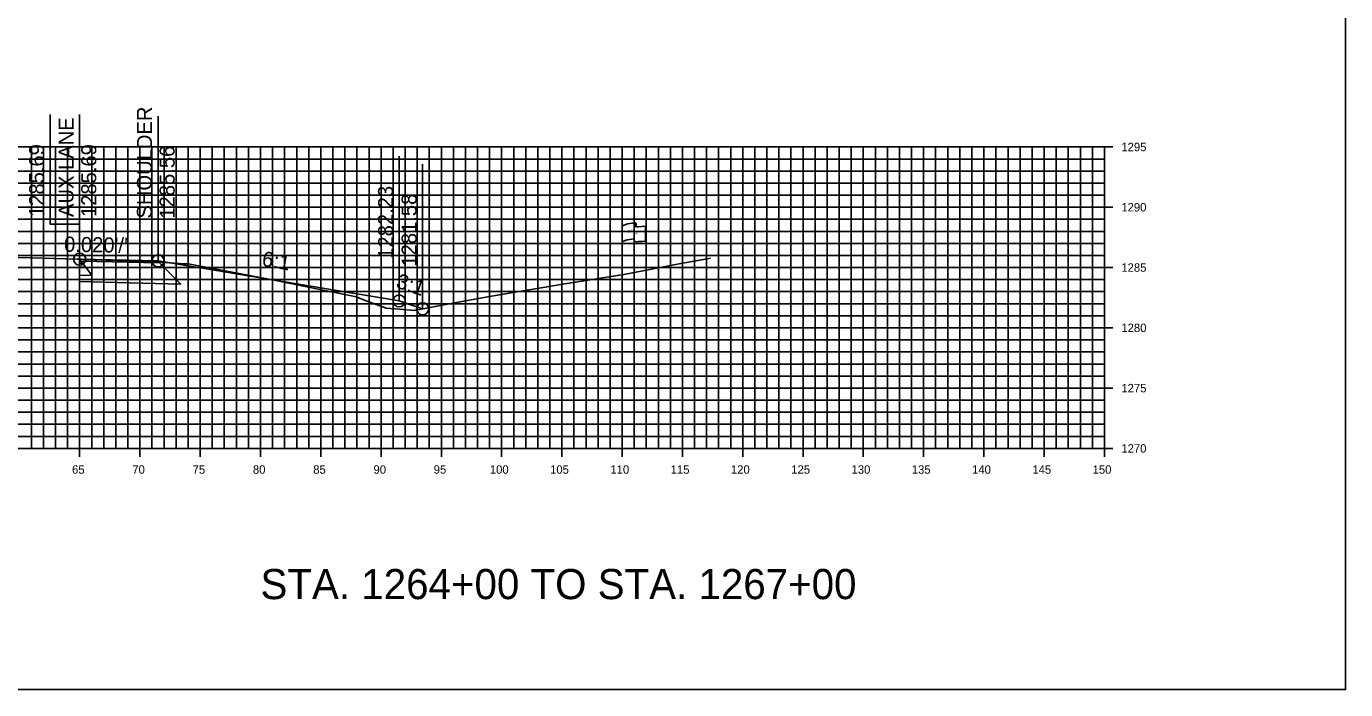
# Model space of a CAD drawing. Extents: x 674939 to 678919, y 750652 to 765176.
# Drawn here: x 678809.1 to 678918.5, y 761966.3 to 762021.3 of the extents above; entities that cross this region are included whole.
import ezdxf

# ---------------------------------------------------------------- set-up
doc = ezdxf.new("R2010")
doc.units = 0
for name, color, linetype in [('Level 10', 7, 'Continuous'), ('Level 16', 7, 'Continuous'), ('Level 18', 7, 'Continuous'), ('Level 19', 7, 'Continuous'), ('Level 20', 7, 'Continuous'), ('Level 21', 7, 'Continuous'), ('Level 22', 7, 'Continuous'), ('Level 23', 7, 'Continuous'), ('Level 28', 7, 'Continuous'), ('Level 4', 7, 'Continuous'), ('Level 8', 7, 'Continuous'), ('Level 9', 7, 'Continuous')]:
    doc.layers.add(name, color=color, linetype=linetype)

msp = doc.modelspace()

# ---------------------------------------------------------------- linework, layer by layer
at = {"layer": 'Level 10'}
msp.add_lwpolyline([(678807.49, 762002.14), (678813.32, 762001.99), (678813.53, 762001.98), (678813.65, 762001.98), (678813.79, 762001.97), (678819.55, 762001.78), (678819.68, 762001.78), (678820.03, 762001.75), (678820.56, 762001.72), (678822.21, 762001.61), (678822.54, 762001.59), (678823.54, 762001.4), (678829.53, 762000.26), (678833.6, 761999.43), (678836.48, 761998.85), (678837.08, 761998.62), (678838.94, 761997.91), (678840.06, 761997.83), (678841.3, 761997.74), (678843.75, 761998.19), (678847.53, 761998.9), (678853.76, 761999.93), (678858.67, 762000.7), (678863.4, 762001.63), (678865.59, 762002.01), (678865.85, 762002.08)], dxfattribs=at)
at = {"layer": 'Level 16'}
msp.add_lwpolyline([(678820.03, 762001.85), (678840.03, 761998.52), (678841.98, 761997.87)], dxfattribs=at)
at = {"layer": 'Level 18'}
for points in [[(678820.03, 762001.85), (678813.53, 762001.98), (678813.53, 762001.98)], [(678813.53, 762001.98), (678820.03, 762001.85), (678840.03, 761998.52), (678841.98, 761997.87)], [(678820.03, 762001.85), (678820.03, 762001.85)]]:
    msp.add_lwpolyline(points, dxfattribs=at)
for points in [[(678813.53, 762001.98), (678820.03, 762001.85), (678820.15, 762001.69), (678813.65, 762001.82)], [(678813.53, 762001.98), (678813.53, 762001.65), (678813.78, 762001.64), (678813.53, 762001.98)]]:
    msp.add_lwpolyline(points, close=True, dxfattribs=at)
at = {"layer": 'Level 19'}
msp.add_lwpolyline([(678813.53, 762000.66), (678813.53, 762000.12), (678814.53, 762000.1), (678821.91, 761999.91), (678820.15, 762001.69)], dxfattribs=at)
for points in [[(678813.53, 762001.65), (678813.53, 762001.32), (678814.03, 762001.31), (678813.78, 762001.64)], [(678813.53, 762001.32), (678813.53, 762000.66), (678814.53, 762000.64), (678814.03, 762001.31)]]:
    msp.add_lwpolyline(points, close=True, dxfattribs=at)
at = {"layer": 'Level 20'}
for p, q in [((678598.53, 762011.29), (678898.53, 762011.29)), ((678809.53, 761986.29), (678809.53, 762011.29)), ((678810.53, 761986.29), (678810.53, 762011.29)), ((678811.53, 761986.29), (678811.53, 762011.29)), ((678812.53, 761986.29), (678812.53, 762011.29)), ((678813.53, 761986.29), (678813.53, 762011.29)), ((678814.53, 761986.29), (678814.53, 762011.29)), ((678815.53, 761986.29), (678815.53, 762011.29)), ((678816.53, 761986.29), (678816.53, 762011.29)), ((678817.53, 761986.29), (678817.53, 762011.29)), ((678818.53, 761986.29), (678818.53, 762011.29)), ((678819.53, 761986.29), (678819.53, 762011.29)), ((678820.53, 761986.29), (678820.53, 762011.29)), ((678821.53, 761986.29), (678821.53, 762011.29)), ((678822.53, 761986.29), (678822.53, 762011.29)), ((678823.53, 761986.29), (678823.53, 762011.29)), ((678824.53, 761986.29), (678824.53, 762011.29)), ((678825.53, 761986.29), (678825.53, 762011.29)), ((678826.53, 761986.29), (678826.53, 762011.29)), ((678827.53, 761986.29), (678827.53, 762011.29)), ((678828.53, 761986.29), (678828.53, 762011.29)), ((678829.53, 761986.29), (678829.53, 762011.29)), ((678830.53, 761986.29), (678830.53, 762011.29)), ((678831.53, 761986.29), (678831.53, 762011.29)), ((678832.53, 761986.29), (678832.53, 762011.29)), ((678833.53, 761986.29), (678833.53, 762011.29)), ((678834.53, 761986.29), (678834.53, 762011.29)), ((678835.53, 761986.29), (678835.53, 762011.29)), ((678836.53, 761986.29), (678836.53, 762011.29)), ((678837.53, 761986.29), (678837.53, 762011.29)), ((678838.53, 761986.29), (678838.53, 762011.29)), ((678839.53, 761986.29), (678839.53, 762011.29)), ((678840.53, 761986.29), (678840.53, 762011.29)), ((678841.53, 761986.29), (678841.53, 762011.29)), ((678842.53, 761986.29), (678842.53, 762011.29)), ((678843.53, 761986.29), (678843.53, 762011.29)), ((678844.53, 761986.29), (678844.53, 762011.29)), ((678845.53, 761986.29), (678845.53, 762011.29)), ((678846.53, 761986.29), (678846.53, 762011.29)), ((678847.53, 761986.29), (678847.53, 762011.29)), ((678848.53, 761986.29), (678848.53, 762011.29)), ((678849.53, 761986.29), (678849.53, 762011.29)), ((678850.53, 761986.29), (678850.53, 762011.29)), ((678851.53, 761986.29), (678851.53, 762011.29)), ((678852.53, 761986.29), (678852.53, 762011.29)), ((678853.53, 761986.29), (678853.53, 762011.29)), ((678854.53, 761986.29), (678854.53, 762011.29)), ((678855.53, 761986.29), (678855.53, 762011.29)), ((678856.53, 761986.29), (678856.53, 762011.29)), ((678857.53, 761986.29), (678857.53, 762011.29)), ((678858.53, 761986.29), (678858.53, 762011.29)), ((678859.53, 761986.29), (678859.53, 762011.29)), ((678860.53, 761986.29), (678860.53, 762011.29)), ((678861.53, 761986.29), (678861.53, 762011.29)), ((678862.53, 761986.29), (678862.53, 762011.29)), ((678863.53, 761986.29), (678863.53, 762011.29)), ((678864.53, 761986.29), (678864.53, 762011.29)), ((678865.53, 761986.29), (678865.53, 762011.29)), ((678866.53, 761986.29), (678866.53, 762011.29)), ((678867.53, 761986.29), (678867.53, 762011.29)), ((678868.53, 761986.29), (678868.53, 762011.29)), ((678869.53, 761986.29), (678869.53, 762011.29)), ((678870.53, 761986.29), (678870.53, 762011.29)), ((678871.53, 761986.29), (678871.53, 762011.29)), ((678872.53, 761986.29), (678872.53, 762011.29)), ((678873.53, 761986.29), (678873.53, 762011.29)), ((678874.53, 761986.29), (678874.53, 762011.29)), ((678875.53, 761986.29), (678875.53, 762011.29)), ((678876.53, 761986.29), (678876.53, 762011.29)), ((678877.53, 761986.29), (678877.53, 762011.29)), ((678878.53, 761986.29), (678878.53, 762011.29)), ((678879.53, 761986.29), (678879.53, 762011.29)), ((678880.53, 761986.29), (678880.53, 762011.29)), ((678881.53, 761986.29), (678881.53, 762011.29)), ((678882.53, 761986.29), (678882.53, 762011.29)), ((678883.53, 761986.29), (678883.53, 762011.29)), ((678884.53, 761986.29), (678884.53, 762011.29)), ((678885.53, 761986.29), (678885.53, 762011.29)), ((678886.53, 761986.29), (678886.53, 762011.29)), ((678887.53, 761986.29), (678887.53, 762011.29)), ((678888.53, 761986.29), (678888.53, 762011.29)), ((678889.53, 761986.29), (678889.53, 762011.29)), ((678890.53, 761986.29), (678890.53, 762011.29)), ((678891.53, 761986.29), (678891.53, 762011.29)), ((678892.53, 761986.29), (678892.53, 762011.29)), ((678893.53, 761986.29), (678893.53, 762011.29)), ((678894.53, 761986.29), (678894.53, 762011.29)), ((678895.53, 761986.29), (678895.53, 762011.29)), ((678896.53, 761986.29), (678896.53, 762011.29)), ((678897.53, 761986.29), (678897.53, 762011.29)), ((678898.53, 761986.29), (678898.53, 762011.29)), ((678598.53, 762010.29), (678898.53, 762010.29)), ((678598.53, 762009.29), (678898.53, 762009.29)), ((678598.53, 762008.29), (678898.53, 762008.29)), ((678598.53, 762007.29), (678898.53, 762007.29)), ((678598.53, 762006.29), (678898.53, 762006.29)), ((678598.53, 762005.29), (678898.53, 762005.29)), ((678598.53, 762004.29), (678898.53, 762004.29)), ((678598.53, 762003.29), (678898.53, 762003.29)), ((678598.53, 762002.29), (678898.53, 762002.29)), ((678598.53, 762001.29), (678898.53, 762001.29)), ((678598.53, 762000.29), (678898.53, 762000.29)), ((678598.53, 761999.29), (678898.53, 761999.29)), ((678598.53, 761998.29), (678898.53, 761998.29)), ((678598.53, 761997.29), (678898.53, 761997.29)), ((678598.53, 761996.29), (678898.53, 761996.29)), ((678598.53, 761995.29), (678898.53, 761995.29)), ((678598.53, 761994.29), (678898.53, 761994.29)), ((678598.53, 761993.29), (678898.53, 761993.29)), ((678598.53, 761992.29), (678898.53, 761992.29)), ((678598.53, 761991.29), (678898.53, 761991.29)), ((678598.53, 761990.29), (678898.53, 761990.29)), ((678598.53, 761989.29), (678898.53, 761989.29)), ((678598.53, 761988.29), (678898.53, 761988.29)), ((678598.53, 761987.29), (678898.53, 761987.29)), ((678598.53, 761986.29), (678898.53, 761986.29))]:
    msp.add_line(p, q, dxfattribs=at)
at = {"layer": 'Level 23'}
for p, q in [((678813.53, 762001.98), (678813.53, 762013.98)), ((678820.03, 762001.85), (678820.03, 762013.85)), ((678840.03, 761998.52), (678840.03, 762010.52)), ((678841.98, 761997.87), (678841.98, 762009.87))]:
    msp.add_line(p, q, dxfattribs=at)
msp.add_lwpolyline([(678813.53, 762001.98), (678813.53, 762004.88), (678811.09, 762004.88), (678811.09, 762013.98)], dxfattribs=at)
at = {"layer": 'Level 28'}
for p, q in [((678858.53, 762000.71), (678858.53, 762004.66)), ((678859.53, 762004.76), (678859.53, 762004.74)), ((678859.53, 762004.74), (678859.53, 762003.52)), ((678859.7, 762004.91), (678859.7, 762004.67)), ((678860.46, 762004.72), (678860.46, 762003.48))]:
    msp.add_line(p, q, dxfattribs=at)
for centre, radius, start, end in [((678859.61, 762004.76), 0.078, 88.6458, 274.2828), ((678859.62, 762004.91), 0.0783, 263.0712, 93.9564), ((678859.61, 762003.52), 0.0783, 180, 273.9564)]:
    msp.add_arc(centre, radius, start, end, dxfattribs=at)
for centre, major_axis, ratio, start_param, end_param in [((678860.11, 762004.71), (-1.58, -0.04), 0.19887, 5.030368, 6.283185), ((678860.82, 762004.82), (-1.23, -0.13), 0.052933, 0.159456, 1.268315), ((678860.11, 762003.39), (-1.58, -0.04), 0.19887, 5.083035, 6.194897), ((678860.82, 762003.58), (-1.23, -0.13), 0.052933, 0.159456, 1.268315)]:
    msp.add_ellipse(centre, major_axis=major_axis, ratio=ratio, start_param=start_param, end_param=end_param, dxfattribs=at)
at = {"layer": 'Level 4'}
msp.add_lwpolyline([(678578.53, 761966.29), (678918.53, 761966.29), (678918.53, 762186.29), (678578.53, 762186.29)], close=True, dxfattribs=at)
for centre in [(678813.53, 762001.98), (678820.03, 762001.85), (678840.03, 761998.52), (678841.98, 761997.87)]:
    msp.add_circle(centre, 0.5, dxfattribs=at)
at = {"layer": 'Level 8'}
for p, q in [((678899.23, 762011.29), (678897.83, 762011.29)), ((678898.53, 761986.29), (678898.53, 762011.29)), ((678899.23, 762006.29), (678897.83, 762006.29)), ((678899.23, 762001.29), (678897.83, 762001.29)), ((678899.23, 761996.29), (678897.83, 761996.29)), ((678899.23, 761991.29), (678897.83, 761991.29)), ((678813.53, 761985.59), (678813.53, 761986.99)), ((678818.53, 761985.59), (678818.53, 761986.99)), ((678823.53, 761985.59), (678823.53, 761986.99)), ((678828.53, 761985.59), (678828.53, 761986.99)), ((678833.53, 761985.59), (678833.53, 761986.99)), ((678838.53, 761985.59), (678838.53, 761986.99)), ((678843.53, 761985.59), (678843.53, 761986.99)), ((678848.53, 761985.59), (678848.53, 761986.99)), ((678853.53, 761985.59), (678853.53, 761986.99)), ((678858.53, 761985.59), (678858.53, 761986.99)), ((678863.53, 761985.59), (678863.53, 761986.99)), ((678868.53, 761985.59), (678868.53, 761986.99)), ((678873.53, 761985.59), (678873.53, 761986.99)), ((678878.53, 761985.59), (678878.53, 761986.99)), ((678883.53, 761985.59), (678883.53, 761986.99)), ((678888.53, 761985.59), (678888.53, 761986.99)), ((678893.53, 761985.59), (678893.53, 761986.99)), ((678898.53, 761985.59), (678898.53, 761986.99)), ((678598.53, 761986.29), (678898.53, 761986.29)), ((678899.23, 761986.29), (678897.83, 761986.29))]:
    msp.add_line(p, q, dxfattribs=at)

# ---------------------------------------------------------------- texts
at = {"layer": 'Level 21'}
msp.add_text('STA. 1264+00 TO STA. 1267+00', height=2.5, dxfattribs=at).set_placement((678828.53, 761973.79))
at = {"layer": 'Level 22'}
for s, rotation, p in [("0.020'/'", 358.8536, (678812.23, 762002.61)), ('6:1', 350.5377, (678828.59, 762001.43)), ('3:1', 341.5651, (678839.7, 761999.65))]:
    msp.add_text(s, height=1.25, rotation=rotation, dxfattribs=at).set_placement(p)
at = {"layer": 'Level 23'}
for s, p in [('SHOULDER', (678819.53, 762005.35)), ('AUX LANE', (678813.03, 762005.48)), ('1285.69', (678810.59, 762005.48)), ('1285.69', (678814.91, 762005.48)), ('1285.56', (678821.41, 762005.35)), ('1282.23', (678839.53, 762002.02)), ('1281.58', (678841.48, 762001.37))]:
    msp.add_text(s, height=1.25, rotation=90, dxfattribs=at).set_placement(p)
at = {"layer": 'Level 28'}
for s, height, rotation, p in [('R ', 0.2, 9.9884, (678859.05, 762004.16)), (' O', 0.2, 9.9884, (678859.2, 762004.21)), ('W', 0.2, 351.1788, (678859.53, 762004.04)), ('DWB 11-9-07', 0.01, 90, (678859.69, 762004.68)), ('DWB 11-9-07', 0.01, 5.0717, (678860.36, 762003.48)), ('DWB 11-9-07', 0.01, 90, (678858.53, 762000.71))]:
    msp.add_text(s, height=height, rotation=rotation, dxfattribs=at).set_placement(p)
at = {"layer": 'Level 9'}
for s, p in [('1295', (678899.93, 762010.94)), ('1290', (678899.93, 762005.94)), ('1285', (678899.93, 762000.94)), ('1280', (678899.93, 761995.94)), ('1275', (678899.93, 761990.94)), ('1270', (678899.93, 761985.94)), ('65', (678812.9, 761984.19)), ('70', (678817.9, 761984.19)), ('75', (678822.9, 761984.19)), ('80', (678827.9, 761984.19)), ('85', (678832.9, 761984.19)), ('90', (678837.9, 761984.19)), ('95', (678842.9, 761984.19)), ('100', (678847.55, 761984.19)), ('105', (678852.55, 761984.19)), ('110', (678857.55, 761984.19)), ('115', (678862.55, 761984.19)), ('120', (678867.55, 761984.19)), ('125', (678872.55, 761984.19)), ('130', (678877.55, 761984.19)), ('135', (678882.55, 761984.19)), ('140', (678887.55, 761984.19)), ('145', (678892.55, 761984.19)), ('150', (678897.55, 761984.19))]:
    msp.add_text(s, height=0.7, dxfattribs=at).set_placement(p)

doc.saveas('drawing.dxf')
